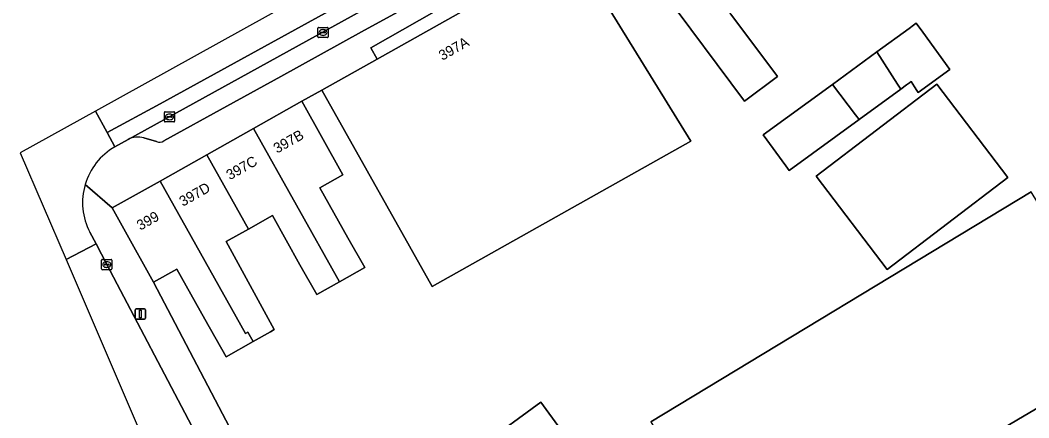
# Model space of a CAD drawing. Extents: x 159817 to 160765, y 380688 to 381638.
# Drawn here: x 159817.3 to 159915.8, y 381397.3 to 381436.1 of the extents above; entities that cross this region are included whole.
import ezdxf

# ---------------------------------------------------------------- set-up
doc = ezdxf.new("R2010")
doc.units = 0
for name, color, linetype in [('IMGEO_Erf', 7, 'Continuous'), ('IMGEO_Kolk', 7, 'Continuous'), ('IMGEO_Lichtmast', 7, 'Continuous'), ('IMGEO_Muur', 7, 'Continuous'), ('IMGEO_Pand', 7, 'Continuous'), ('IMGEO_Pand_nummerreeks', 7, 'Continuous'), ('IMGEO_Parkeervlak_open', 7, 'Continuous'), ('IMGEO_Rijbaan_lokaal_gesloten', 7, 'Continuous'), ('IMGEO_Rijbaan_lokaal_open', 7, 'Continuous'), ('IMGEO_Voetpad_open', 7, 'Continuous')]:
    doc.layers.add(name, color=color, linetype=linetype)

msp = doc.modelspace()

# ---------------------------------------------------------------- linework, layer by layer
at = {"layer": 'IMGEO_Erf'}
for points in [[(159870.548, 381444.237), (159851.506, 381433.392), (159852.13, 381432.298), (159871.226, 381443.029), (159882.774, 381424.291), (159857.517, 381410.099), (159846.727, 381429.262), (159844.762, 381428.172), (159848.788, 381421.006), (159846.538, 381419.742), (159849.284, 381414.854), (159850.922, 381411.939), (159848.467, 381410.56), (159846.23, 381409.304), (159844.593, 381412.219), (159841.898, 381417.018), (159839.564, 381415.707), (159837.382, 381414.481), (159842.077, 381405.884), (159841.728, 381405.688), (159840.031, 381404.734), (159837.369, 381403.238), (159835.301, 381406.917), (159832.568, 381411.781), (159830.299, 381410.506), (159838.42, 381395.012)], [(159886.707, 381436.69), (159891.258, 381430.588), (159888.044, 381428.191), (159880.12, 381438.814)], [(159878.875, 381396.888), (159916.025, 381419.326)], [(159862.431, 381394.659), (159868.13, 381398.816), (159871.725, 381393.888)]]:
    msp.add_lwpolyline(points, dxfattribs=at)
for points in [[(159905.008, 381429.025), (159904.878, 381429.225), (159904.652, 381429.576), (159904.313, 381430.101), (159904.144, 381429.978), (159903.866, 381429.776), (159903.292, 381429.358), (159899.229, 381426.398), (159892.398, 381421.421), (159892.063, 381421.881), (159889.859, 381424.905), (159896.617, 381429.827), (159900.951, 381432.985), (159904.111, 381435.286), (159904.543, 381435.601), (159904.81, 381435.796), (159905.446, 381434.923), (159908.101, 381431.279)], [(159913.744, 381420.743), (159901.957, 381411.766), (159895.032, 381420.859), (159906.819, 381429.836)]]:
    msp.add_lwpolyline(points, close=True, dxfattribs=at)
at = {"layer": 'IMGEO_Kolk'}
for p, q in [((159846.345, 381434.465), (159846.345, 381435.317)), ((159846.42, 381435.391), (159847.272, 381435.391)), ((159846.604, 381434.885), (159846.604, 381434.897)), ((159847.042, 381434.848), (159846.644, 381434.848)), ((159846.647, 381434.934), (159847.045, 381434.934)), ((159846.856, 381434.611), (159846.831, 381434.611)), ((159846.833, 381435.171), (159846.858, 381435.171)), ((159847.088, 381434.897), (159847.088, 381434.885)), ((159847.346, 381435.317), (159847.346, 381434.465)), ((159847.272, 381434.391), (159846.42, 381434.391)), ((159831.35, 381426.227), (159831.35, 381427.079)), ((159831.425, 381427.153), (159832.277, 381427.153)), ((159831.609, 381426.647), (159831.609, 381426.659)), ((159831.652, 381426.696), (159832.05, 381426.696)), ((159831.838, 381426.933), (159831.863, 381426.933)), ((159832.093, 381426.659), (159832.093, 381426.647)), ((159832.351, 381427.079), (159832.351, 381426.227)), ((159832.277, 381426.153), (159831.425, 381426.153)), ((159832.047, 381426.61), (159831.649, 381426.61)), ((159831.861, 381426.373), (159831.836, 381426.373)), ((159825.217, 381411.813), (159825.217, 381412.665)), ((159825.292, 381412.739), (159826.144, 381412.739)), ((159825.476, 381412.233), (159825.476, 381412.245)), ((159825.914, 381412.196), (159825.516, 381412.196)), ((159825.519, 381412.282), (159825.917, 381412.282)), ((159825.728, 381411.959), (159825.703, 381411.959)), ((159825.705, 381412.519), (159825.73, 381412.519)), ((159825.96, 381412.245), (159825.96, 381412.233)), ((159826.218, 381412.665), (159826.218, 381411.813)), ((159826.144, 381411.739), (159825.292, 381411.739))]:
    msp.add_line(p, q, dxfattribs=at)
for points in [[(159846.345, 381434.465), (159846.345, 381435.317)], [(159846.42, 381435.391), (159847.272, 381435.391)], [(159847.346, 381435.317), (159847.346, 381434.465)], [(159847.272, 381434.391), (159846.42, 381434.391)], [(159831.35, 381426.227), (159831.35, 381427.079)], [(159831.425, 381427.153), (159832.277, 381427.153)], [(159832.351, 381427.079), (159832.351, 381426.227)], [(159832.277, 381426.153), (159831.425, 381426.153)], [(159825.217, 381411.813), (159825.217, 381412.665)], [(159825.292, 381412.739), (159826.144, 381412.739)], [(159826.218, 381412.665), (159826.218, 381411.813)], [(159826.144, 381411.739), (159825.292, 381411.739)]]:
    msp.add_lwpolyline(points, dxfattribs=at)
for centre, radius, start, end in [((159846.422, 381435.315), 0.0765, 91.55205, 178.44795), ((159846.422, 381435.315), 0.0765, 91.55205, 178.44795), ((159846.644, 381434.894), 0.0403, 85.87752, 175.75265), ((159846.641, 381434.884), 0.0366, 178.93798, 274.71019), ((159847.045, 381434.891), 0.043, 264.86636, 352.45326), ((159847.049, 381434.896), 0.0386, 1.73085, 96.63898), ((159847.27, 381435.315), 0.0765, 1.55205, 88.44795), ((159847.27, 381435.315), 0.0765, 1.55205, 88.44795), ((159846.422, 381434.467), 0.0765, 181.55205, 268.44795), ((159846.422, 381434.467), 0.0765, 181.55205, 268.44795), ((159847.27, 381434.467), 0.0765, 271.55205, 358.44795), ((159847.27, 381434.467), 0.0765, 271.55205, 358.44795), ((159831.427, 381427.077), 0.0765, 91.55205, 178.44795), ((159831.427, 381427.077), 0.0765, 91.55205, 178.44795), ((159831.649, 381426.656), 0.0403, 85.87752, 175.75265), ((159831.646, 381426.646), 0.0366, 178.93798, 274.71019), ((159832.05, 381426.653), 0.043, 264.86636, 352.45326), ((159832.054, 381426.658), 0.0386, 1.73085, 96.63898), ((159832.275, 381427.077), 0.0765, 1.55205, 88.44795), ((159832.275, 381427.077), 0.0765, 1.55205, 88.44795), ((159831.427, 381426.229), 0.0765, 181.55205, 268.44795), ((159831.427, 381426.229), 0.0765, 181.55205, 268.44795), ((159832.275, 381426.229), 0.0765, 271.55205, 358.44795), ((159832.275, 381426.229), 0.0765, 271.55205, 358.44795), ((159825.294, 381412.663), 0.0765, 91.55205, 178.44795), ((159825.294, 381412.663), 0.0765, 91.55205, 178.44795), ((159825.516, 381412.242), 0.0403, 85.87752, 175.75265), ((159825.513, 381412.232), 0.0366, 178.93798, 274.71019), ((159825.917, 381412.239), 0.043, 264.86636, 352.45326), ((159825.921, 381412.244), 0.0386, 1.73085, 96.63898), ((159826.142, 381412.663), 0.0765, 1.55205, 88.44795), ((159826.142, 381412.663), 0.0765, 1.55205, 88.44795), ((159825.294, 381411.815), 0.0765, 181.55205, 268.44795), ((159825.294, 381411.815), 0.0765, 181.55205, 268.44795), ((159826.142, 381411.815), 0.0765, 271.55205, 358.44795), ((159826.142, 381411.815), 0.0765, 271.55205, 358.44795)]:
    msp.add_arc(centre, radius, start, end, dxfattribs=at)
for centre, major_axis, ratio, start_param, end_param in [((159846.832, 381434.891), (-0.387, 0.002), 0.722429, 4.712389, 7.853982), ((159846.857, 381434.891), (-0.39, 0.002), 0.717154, 1.570796, 4.712389), ((159831.837, 381426.653), (-0.387, 0.002), 0.722429, 4.712389, 7.853982), ((159831.862, 381426.653), (-0.39, 0.002), 0.717154, 1.570796, 4.712389), ((159825.704, 381412.239), (-0.387, 0.002), 0.722429, 4.712389, 7.853982), ((159825.729, 381412.239), (-0.39, 0.002), 0.717154, 1.570796, 4.712389)]:
    msp.add_ellipse(centre, major_axis=major_axis, ratio=ratio, start_param=start_param, end_param=end_param, dxfattribs=at)
at = {"layer": 'IMGEO_Lichtmast'}
for p, q in [((159828.602, 381407.91), (159829.392, 381407.91)), ((159829.392, 381407.91), (159828.602, 381407.91)), ((159828.502, 381407.01), (159828.502, 381407.81)), ((159828.502, 381407.81), (159828.502, 381407.01)), ((159829.392, 381406.91), (159828.602, 381406.91)), ((159828.602, 381406.91), (159829.392, 381406.91)), ((159829.492, 381407.81), (159829.492, 381407.01)), ((159829.492, 381407.01), (159829.492, 381407.81))]:
    msp.add_line(p, q, dxfattribs=at)
msp.add_lwpolyline([(159828.922, 381407.785), (159829.072, 381407.785), (159829.072, 381407.035), (159828.922, 381407.035), (159828.922, 381407.785)], dxfattribs=at)
for centre, start, end in [((159828.602, 381407.81), 90, 180), ((159828.602, 381407.81), 90, 180), ((159829.392, 381407.81), 0, 90), ((159829.392, 381407.81), 360, 90), ((159828.602, 381407.01), 180, 270), ((159828.602, 381407.01), 180, 270), ((159829.392, 381407.01), 270, 0), ((159829.392, 381407.01), 270, 0)]:
    msp.add_arc(centre, 0.1, start, end, dxfattribs=at)
at = {"layer": 'IMGEO_Muur'}
msp.add_lwpolyline([(159830.299, 381410.506), (159839.705, 381392.562)], dxfattribs=at)
at = {"layer": 'IMGEO_Pand'}
for points in [[(159885.161, 381441.575), (159881.217, 381448.776), (159875.721, 381445.731), (159878.123, 381441.346), (159879.651, 381438.557), (159880.12, 381438.814), (159888.044, 381428.191), (159891.258, 381430.588), (159886.707, 381436.69), (159884.154, 381441.024)], [(159852.13, 381432.298), (159846.727, 381429.262), (159857.517, 381410.099), (159882.774, 381424.291), (159871.226, 381443.029)], [(159900.951, 381432.985), (159902.983, 381429.837), (159903.292, 381429.358), (159903.866, 381429.776), (159904.144, 381429.978), (159904.313, 381430.101), (159904.652, 381429.576), (159904.878, 381429.225), (159905.008, 381429.025), (159908.101, 381431.279), (159905.446, 381434.923), (159904.81, 381435.796), (159904.543, 381435.601), (159904.111, 381435.286)], [(159900.951, 381432.985), (159896.617, 381429.827), (159898.884, 381426.851), (159899.229, 381426.398), (159903.292, 381429.358), (159902.983, 381429.837)], [(159899.229, 381426.398), (159898.884, 381426.851), (159896.617, 381429.827), (159889.859, 381424.905), (159892.063, 381421.881), (159892.398, 381421.421)], [(159906.819, 381429.836), (159895.032, 381420.859), (159901.957, 381411.766), (159913.744, 381420.743)], [(159848.467, 381410.56), (159850.922, 381411.939), (159849.284, 381414.854), (159846.538, 381419.742), (159848.788, 381421.006), (159844.762, 381428.172), (159840.06, 381425.526)], [(159835.492, 381422.956), (159839.564, 381415.707), (159841.898, 381417.018), (159844.593, 381412.219), (159846.23, 381409.304), (159848.467, 381410.56), (159840.06, 381425.526)], [(159835.492, 381422.956), (159830.923, 381420.385), (159839.271, 381405.522), (159839.502, 381405.655), (159840.031, 381404.734), (159841.728, 381405.688), (159842.077, 381405.884), (159837.382, 381414.481), (159839.564, 381415.707)], [(159830.923, 381420.385), (159826.256, 381417.759), (159827.398, 381415.711), (159830.299, 381410.506), (159832.568, 381411.781), (159835.301, 381406.917), (159837.369, 381403.238), (159840.031, 381404.734), (159839.502, 381405.655), (159839.271, 381405.522)], [(159925.649, 381403.516), (159916.025, 381419.326), (159878.875, 381396.888), (159888.162, 381381.468), (159889.129, 381382.037)], [(159865.375, 381390.042), (159865.452, 381390.099), (159865.827, 381389.585), (159871.725, 381393.888), (159868.13, 381398.816), (159862.431, 381394.659), (159863.465, 381393.242), (159863.307, 381393.126)]]:
    msp.add_lwpolyline(points, close=True, dxfattribs=at)
at = {"layer": 'IMGEO_Parkeervlak_open'}
for points in [[(159868.202, 381446.726), (159827.8, 381424.443)], [(159831.295, 381424.311), (159837.434, 381427.698), (159842.73, 381430.591), (159850.606, 381434.963), (159855.913, 381437.849), (159866.441, 381443.7)], [(159829.333, 381424.611), (159830.579, 381424.247)]]:
    msp.add_lwpolyline(points, dxfattribs=at)
for centre, radius, start, end in [((159828.776, 381422.617), 2.071, 74.39266, 118.11541), ((159830.888, 381424.824), 0.655, 241.81545, 308.40022)]:
    msp.add_arc(centre, radius, start, end, dxfattribs=at)
at = {"layer": 'IMGEO_Rijbaan_lokaal_gesloten'}
msp.add_lwpolyline([(159824.612, 381427.213), (159825.741, 381425.114), (159830.92, 381427.938), (159857.238, 381442.392), (159881.509, 381456.068), (159898.004, 381465.69), (159907.745, 381471.382), (159914.294, 381475.19), (159926.777, 381482.151), (159943.271, 381491.16), (159954.568, 381497.138), (159968.238, 381504.058), (159981.458, 381511.387), (159987.706, 381515.056), (159986.055, 381517.88), (159931.265, 381486.272)], close=True, dxfattribs=at)
at = {"layer": 'IMGEO_Rijbaan_lokaal_open'}
for points in [[(159857.238, 381442.392), (159830.92, 381427.938), (159825.741, 381425.114), (159826.493, 381423.716), (159827.8, 381424.443), (159868.202, 381446.726)], [(159826.493, 381423.716), (159825.741, 381425.114), (159824.612, 381427.213), (159817.257, 381423.14)], [(159817.257, 381423.14), (159821.736, 381412.719), (159821.736, 381412.719), (159824.671, 381414.27), (159824.061, 381415.403)], [(159864.153, 381338.89), (159864.033, 381339.093), (159861.736, 381343.466), (159850.225, 381365.883), (159846.313, 381373.251), (159844.505, 381376.716), (159841.951, 381381.527), (159840.044, 381385.182), (159838.551, 381387.886), (159836.907, 381391.037), (159834.344, 381395.861), (159825.713, 381412.239), (159824.671, 381414.27), (159821.736, 381412.719), (159821.736, 381412.719), (159829.951, 381393.604), (159831.684, 381390.4), (159858.717, 381340.421), (159861.827, 381334.573)]]:
    msp.add_lwpolyline(points, dxfattribs=at)
for centre, radius, start, end in [((159829.616, 381418.287), 6.263, 119.91512, 163.67391), ((159829.608, 381418.291), 6.254, 163.68502, 207.50407)]:
    msp.add_arc(centre, radius, start, end, dxfattribs=at)
at = {"layer": 'IMGEO_Voetpad_open'}
for points in [[(159866.441, 381443.7), (159855.913, 381437.849), (159850.606, 381434.963), (159842.73, 381430.591), (159837.434, 381427.698), (159831.295, 381424.311)], [(159840.06, 381425.526), (159844.762, 381428.172), (159846.727, 381429.262), (159852.13, 381432.298), (159851.506, 381433.392), (159870.548, 381444.237)], [(159823.606, 381420.048), (159826.256, 381417.759), (159830.923, 381420.385), (159835.492, 381422.956), (159840.06, 381425.526)], [(159827.8, 381424.443), (159826.493, 381423.716)], [(159830.579, 381424.247), (159829.333, 381424.611)], [(159847.123, 381378.255), (159844.393, 381383.57), (159842.504, 381387.209), (159841.628, 381388.895), (159839.705, 381392.562), (159838.42, 381395.012), (159830.299, 381410.506), (159827.398, 381415.711), (159826.256, 381417.759), (159823.606, 381420.048)], [(159824.061, 381415.403), (159824.671, 381414.27), (159825.713, 381412.239), (159834.344, 381395.861), (159836.907, 381391.037), (159838.551, 381387.886), (159840.044, 381385.182), (159841.951, 381381.527), (159844.505, 381376.716), (159846.313, 381373.251), (159850.225, 381365.883), (159861.736, 381343.466), (159864.033, 381339.093), (159864.153, 381338.89)], [(159925.649, 381403.516), (159889.129, 381382.037)]]:
    msp.add_lwpolyline(points, dxfattribs=at)
for centre, radius, start, end in [((159828.776, 381422.617), 2.071, 74.39266, 118.11541), ((159829.616, 381418.287), 6.263, 119.91512, 163.67391), ((159830.888, 381424.824), 0.655, 241.81545, 308.40022), ((159829.608, 381418.291), 6.254, 163.68502, 207.50407)]:
    msp.add_arc(centre, radius, start, end, dxfattribs=at)

# ---------------------------------------------------------------- texts
at = {"layer": 'IMGEO_Pand_nummerreeks'}
for s, rotation, p in [('397A', 29.33343, (159858.507, 381432.119)), ('397B', 29.36569, (159842.357, 381423.055)), ('397C', 29.36569, (159837.743, 381420.459)), ('397D', 29.36569, (159833.154, 381417.876)), ('399', 29.36569, (159828.997, 381415.538))]:
    msp.add_text(s, height=1, rotation=rotation, dxfattribs=at).set_placement(p)

doc.saveas('drawing.dxf')
